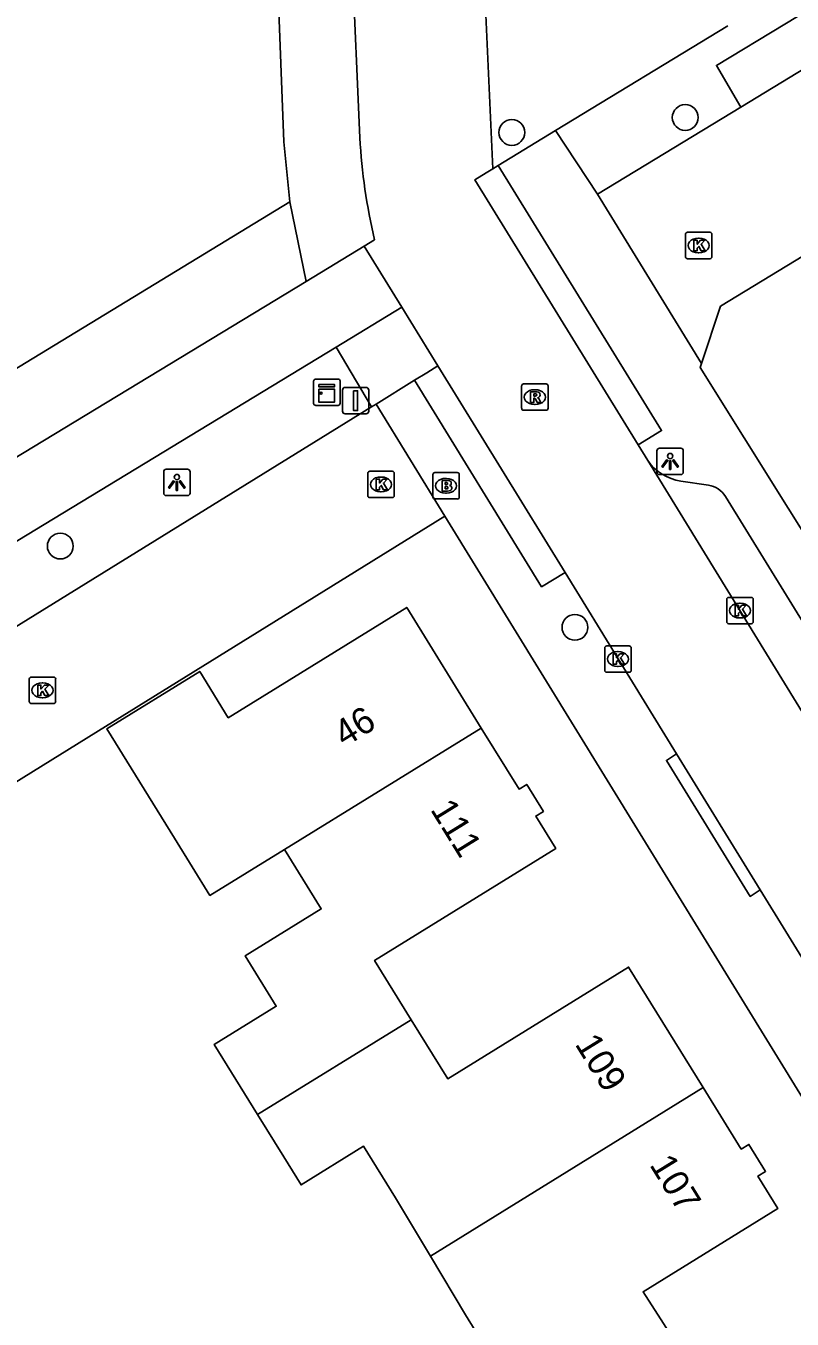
# Model space of a CAD drawing. Extents: x 157767 to 159171, y 387842 to 389425.
# Drawn here: x 158190.54 to 158219.55, y 388431.41 to 388480.38 of the extents above; entities that cross this region are included whole.
import ezdxf

# ---------------------------------------------------------------- set-up
doc = ezdxf.new("R2010")
doc.units = 0
for name, color, linetype in [('IMGEO_Berm_groen', 7, 'Continuous'), ('IMGEO_Boom', 7, 'Continuous'), ('IMGEO_Brandkraan', 7, 'Continuous'), ('IMGEO_Fietspad_open', 7, 'Continuous'), ('IMGEO_Kast', 7, 'Continuous'), ('IMGEO_Kolk', 7, 'Continuous'), ('IMGEO_Lichtpunt', 7, 'Continuous'), ('IMGEO_Muur', 7, 'Continuous'), ('IMGEO_Pand', 7, 'Continuous'), ('IMGEO_Pand_nummerreeks', 7, 'Continuous'), ('IMGEO_Rijbaan_lokaal_open', 7, 'Continuous'), ('IMGEO_Rioolput', 7, 'Continuous'), ('IMGEO_Verkeersbordpaal', 7, 'Continuous'), ('IMGEO_Voetpad_open', 7, 'Continuous')]:
    doc.layers.add(name, color=color, linetype=linetype)

msp = doc.modelspace()

# ---------------------------------------------------------------- linework, layer by layer
at = {"layer": 'IMGEO_Berm_groen'}
msp.add_lwpolyline([(158154.35, 388445.722), (158154.413, 388445.618), (158200.534, 388473.716)], dxfattribs=at)
at = {"layer": 'IMGEO_Boom'}
for centre in [(158215.502, 388476.911), (158208.937, 388476.344), (158191.842, 388460.68), (158211.326, 388457.603)]:
    msp.add_circle(centre, 0.489, dxfattribs=at)
at = {"layer": 'IMGEO_Brandkraan'}
for p, q in [((158205.946, 388462.537), (158205.946, 388463.389)), ((158206.021, 388463.463), (158206.873, 388463.463)), ((158206.434, 388463.243), (158206.459, 388463.243)), ((158206.947, 388463.389), (158206.947, 388462.537)), ((158206.873, 388462.463), (158206.021, 388462.463)), ((158206.457, 388462.683), (158206.432, 388462.683))]:
    msp.add_line(p, q, dxfattribs=at)
for points in [[(158205.946, 388462.537), (158205.946, 388463.389)], [(158206.021, 388463.463), (158206.873, 388463.463)], [(158206.947, 388463.389), (158206.947, 388462.537)], [(158206.294, 388463.163), (158206.294, 388462.763), (158206.507, 388462.763)], [(158206.525, 388463.163), (158206.294, 388463.163)], [(158206.473, 388463.082), (158206.419, 388463.082), (158206.419, 388463.006)], [(158206.419, 388463.006), (158206.472, 388463.006)], [(158206.481, 388462.93), (158206.419, 388462.93), (158206.419, 388462.849)], [(158206.419, 388462.849), (158206.481, 388462.849)], [(158206.873, 388462.463), (158206.021, 388462.463)]]:
    msp.add_lwpolyline(points, dxfattribs=at)
for centre, radius, start, end in [((158206.023, 388463.387), 0.0765, 91.552, 178.448), ((158206.023, 388463.387), 0.0765, 91.552, 178.448), ((158206.871, 388463.387), 0.0765, 1.552, 88.448), ((158206.871, 388463.387), 0.0765, 1.552, 88.448), ((158206.474, 388463.044), 0.0379, 267.8285, 90.9355), ((158206.482, 388462.889), 0.0404, 269.8759, 90.5077), ((158206.513, 388463.014), 0.251, 268.6676, 293.5347), ((158206.529, 388463.018), 0.145, 59.4692, 91.5367), ((158206.554, 388463.065), 0.0922, 285.5137, 58.1501), ((158206.559, 388462.873), 0.105, 301.3115, 78.989), ((158206.023, 388462.539), 0.0765, 181.552, 268.448), ((158206.023, 388462.539), 0.0765, 181.552, 268.448), ((158206.871, 388462.539), 0.0765, 271.552, 358.448), ((158206.871, 388462.539), 0.0765, 271.552, 358.448)]:
    msp.add_arc(centre, radius, start, end, dxfattribs=at)
for centre, major_axis, ratio, start_param, end_param in [((158206.433, 388462.963), (-0.387, 0.002), 0.722429, 4.712389, 7.853982), ((158206.458, 388462.963), (-0.39, 0.002), 0.717154, 1.570796, 4.712389)]:
    msp.add_ellipse(centre, major_axis=major_axis, ratio=ratio, start_param=start_param, end_param=end_param, dxfattribs=at)
at = {"layer": 'IMGEO_Fietspad_open'}
for points in [[(158201.147, 388470.704), (158203.349, 388472.041)], [(158151.9, 388440.83), (158201.147, 388470.704)], [(158204.775, 388469.724), (158202.285, 388468.212)], [(158202.285, 388468.212), (158122.311, 388419.644)]]:
    msp.add_lwpolyline(points, dxfattribs=at)
at = {"layer": 'IMGEO_Kast'}
for p, q in [((158201.433, 388466.082), (158201.433, 388466.923)), ((158201.433, 388466.923), (158201.433, 388466.082)), ((158201.508, 388467.007), (158202.349, 388467.007)), ((158202.349, 388467.007), (158201.508, 388467.007)), ((158202.433, 388466.932), (158202.433, 388466.091)), ((158202.433, 388466.091), (158202.433, 388466.932)), ((158202.358, 388466.007), (158201.517, 388466.007)), ((158201.517, 388466.007), (158202.358, 388466.007))]:
    msp.add_line(p, q, dxfattribs=at)
for points in [[(158201.628, 388466.797), (158202.228, 388466.797), (158202.228, 388466.712), (158201.628, 388466.712), (158201.628, 388466.797)], [(158201.628, 388466.622), (158202.228, 388466.622), (158202.228, 388466.133), (158201.628, 388466.133), (158201.628, 388466.622)]]:
    msp.add_lwpolyline(points, dxfattribs=at)
msp.add_circle((158201.712, 388466.471), 0.0377, dxfattribs=at)
for centre, start, end in [((158201.511, 388466.929), 92.4484, 184.2845), ((158201.511, 388466.929), 92.4484, 184.2845), ((158202.355, 388466.929), 2.4484, 94.2845), ((158202.355, 388466.929), 2.4484, 94.2845), ((158201.511, 388466.085), 182.4484, 274.2845), ((158201.511, 388466.085), 182.4484, 274.2845), ((158202.355, 388466.085), 272.4484, 4.2845), ((158202.355, 388466.085), 272.4484, 4.2845)]:
    msp.add_arc(centre, 0.0779, start, end, dxfattribs=at)
at = {"layer": 'IMGEO_Kolk'}
for p, q in [((158215.585, 388472.563), (158216.437, 388472.563)), ((158215.51, 388471.637), (158215.51, 388472.489)), ((158215.998, 388472.343), (158216.023, 388472.343)), ((158216.511, 388472.489), (158216.511, 388471.637)), ((158216.437, 388471.563), (158215.585, 388471.563)), ((158216.021, 388471.783), (158215.996, 388471.783)), ((158203.483, 388462.589), (158203.483, 388463.441)), ((158203.558, 388463.515), (158204.41, 388463.515)), ((158203.971, 388463.295), (158203.996, 388463.295)), ((158204.484, 388463.441), (158204.484, 388462.589)), ((158203.994, 388462.735), (158203.969, 388462.735)), ((158204.41, 388462.515), (158203.558, 388462.515)), ((158217.074, 388457.811), (158217.074, 388458.663)), ((158217.149, 388458.737), (158218.001, 388458.737)), ((158217.562, 388458.517), (158217.587, 388458.517)), ((158218.075, 388458.663), (158218.075, 388457.811)), ((158217.585, 388457.957), (158217.56, 388457.957)), ((158218.001, 388457.737), (158217.149, 388457.737)), ((158212.529, 388456.902), (158213.381, 388456.902)), ((158212.454, 388455.976), (158212.454, 388456.828)), ((158212.942, 388456.682), (158212.967, 388456.682)), ((158213.455, 388456.828), (158213.455, 388455.976)), ((158213.381, 388455.902), (158212.529, 388455.902)), ((158212.965, 388456.122), (158212.94, 388456.122)), ((158190.665, 388454.792), (158190.665, 388455.644)), ((158190.74, 388455.718), (158191.592, 388455.718)), ((158191.153, 388455.498), (158191.178, 388455.498)), ((158191.666, 388455.644), (158191.666, 388454.792)), ((158191.176, 388454.938), (158191.151, 388454.938)), ((158191.592, 388454.718), (158190.74, 388454.718))]:
    msp.add_line(p, q, dxfattribs=at)
for points in [[(158215.585, 388472.563), (158216.437, 388472.563)], [(158215.51, 388471.637), (158215.51, 388472.489)], [(158215.831, 388472.263), (158215.954, 388472.263), (158215.954, 388472.112), (158216.084, 388472.263), (158216.248, 388472.263), (158216.102, 388472.112), (158216.255, 388471.863), (158216.103, 388471.863), (158216.018, 388472.027), (158215.954, 388471.96), (158215.954, 388471.863), (158215.831, 388471.863), (158215.831, 388472.263)], [(158216.511, 388472.489), (158216.511, 388471.637)], [(158216.437, 388471.563), (158215.585, 388471.563)], [(158203.483, 388462.589), (158203.483, 388463.441)], [(158203.558, 388463.515), (158204.41, 388463.515)], [(158204.484, 388463.441), (158204.484, 388462.589)], [(158203.804, 388463.215), (158203.927, 388463.215), (158203.927, 388463.064), (158204.057, 388463.215), (158204.221, 388463.215), (158204.075, 388463.064), (158204.228, 388462.815), (158204.076, 388462.815), (158203.991, 388462.979), (158203.927, 388462.912), (158203.927, 388462.815), (158203.804, 388462.815), (158203.804, 388463.215)], [(158204.41, 388462.515), (158203.558, 388462.515)], [(158217.074, 388457.811), (158217.074, 388458.663)], [(158217.149, 388458.737), (158218.001, 388458.737)], [(158217.395, 388458.437), (158217.518, 388458.437), (158217.518, 388458.286), (158217.648, 388458.437), (158217.812, 388458.437), (158217.666, 388458.286), (158217.819, 388458.037), (158217.667, 388458.037), (158217.582, 388458.201), (158217.518, 388458.134), (158217.518, 388458.037), (158217.395, 388458.037), (158217.395, 388458.437)], [(158218.075, 388458.663), (158218.075, 388457.811)], [(158218.001, 388457.737), (158217.149, 388457.737)], [(158212.529, 388456.902), (158213.381, 388456.902)], [(158212.454, 388455.976), (158212.454, 388456.828)], [(158212.775, 388456.602), (158212.898, 388456.602), (158212.898, 388456.451), (158213.028, 388456.602), (158213.192, 388456.602), (158213.046, 388456.451), (158213.199, 388456.202), (158213.047, 388456.202), (158212.962, 388456.366), (158212.898, 388456.299), (158212.898, 388456.202), (158212.775, 388456.202), (158212.775, 388456.602)], [(158213.455, 388456.828), (158213.455, 388455.976)], [(158213.381, 388455.902), (158212.529, 388455.902)], [(158190.665, 388454.792), (158190.665, 388455.644)], [(158190.74, 388455.718), (158191.592, 388455.718)], [(158190.986, 388455.418), (158191.109, 388455.418), (158191.109, 388455.267), (158191.239, 388455.418), (158191.403, 388455.418), (158191.257, 388455.267), (158191.41, 388455.018), (158191.258, 388455.018), (158191.173, 388455.182), (158191.109, 388455.115), (158191.109, 388455.018), (158190.986, 388455.018), (158190.986, 388455.418)], [(158191.666, 388455.644), (158191.666, 388454.792)], [(158191.592, 388454.718), (158190.74, 388454.718)]]:
    msp.add_lwpolyline(points, dxfattribs=at)
for centre, start, end in [((158215.587, 388472.487), 91.552, 178.448), ((158215.587, 388472.487), 91.552, 178.448), ((158216.435, 388472.487), 1.552, 88.448), ((158216.435, 388472.487), 1.552, 88.448), ((158215.587, 388471.639), 181.552, 268.448), ((158215.587, 388471.639), 181.552, 268.448), ((158216.435, 388471.639), 271.552, 358.448), ((158216.435, 388471.639), 271.552, 358.448), ((158203.56, 388463.439), 91.552, 178.448), ((158203.56, 388463.439), 91.552, 178.448), ((158204.408, 388463.439), 1.552, 88.448), ((158204.408, 388463.439), 1.552, 88.448), ((158203.56, 388462.591), 181.552, 268.448), ((158203.56, 388462.591), 181.552, 268.448), ((158204.408, 388462.591), 271.552, 358.448), ((158204.408, 388462.591), 271.552, 358.448), ((158217.151, 388458.661), 91.552, 178.448), ((158217.151, 388458.661), 91.552, 178.448), ((158217.999, 388458.661), 1.552, 88.448), ((158217.999, 388458.661), 1.552, 88.448), ((158217.151, 388457.813), 181.552, 268.448), ((158217.151, 388457.813), 181.552, 268.448), ((158217.999, 388457.813), 271.552, 358.448), ((158217.999, 388457.813), 271.552, 358.448), ((158212.531, 388456.826), 91.552, 178.448), ((158212.531, 388456.826), 91.552, 178.448), ((158213.379, 388456.826), 1.552, 88.448), ((158213.379, 388456.826), 1.552, 88.448), ((158212.531, 388455.978), 181.552, 268.448), ((158212.531, 388455.978), 181.552, 268.448), ((158213.379, 388455.978), 271.552, 358.448), ((158213.379, 388455.978), 271.552, 358.448), ((158190.742, 388455.642), 91.552, 178.448), ((158190.742, 388455.642), 91.552, 178.448), ((158191.59, 388455.642), 1.552, 88.448), ((158191.59, 388455.642), 1.552, 88.448), ((158190.742, 388454.794), 181.552, 268.448), ((158190.742, 388454.794), 181.552, 268.448), ((158191.59, 388454.794), 271.552, 358.448), ((158191.59, 388454.794), 271.552, 358.448)]:
    msp.add_arc(centre, 0.0765, start, end, dxfattribs=at)
for centre, major_axis, ratio, start_param, end_param in [((158215.997, 388472.063), (-0.387, 0.002), 0.722429, 4.712389, 7.853982), ((158216.022, 388472.063), (-0.39, 0.002), 0.717154, 1.570796, 4.712389), ((158203.97, 388463.015), (-0.387, 0.002), 0.722429, 4.712389, 7.853982), ((158203.995, 388463.015), (-0.39, 0.002), 0.717154, 1.570796, 4.712389), ((158217.561, 388458.237), (-0.387, 0.002), 0.722429, 4.712389, 7.853982), ((158217.586, 388458.237), (-0.39, 0.002), 0.717154, 1.570796, 4.712389), ((158212.941, 388456.402), (-0.387, 0.002), 0.722429, 4.712389, 7.853982), ((158212.966, 388456.402), (-0.39, 0.002), 0.717154, 1.570796, 4.712389), ((158191.152, 388455.218), (-0.387, 0.002), 0.722429, 4.712389, 7.853982), ((158191.177, 388455.218), (-0.39, 0.002), 0.717154, 1.570796, 4.712389)]:
    msp.add_ellipse(centre, major_axis=major_axis, ratio=ratio, start_param=start_param, end_param=end_param, dxfattribs=at)
at = {"layer": 'IMGEO_Lichtpunt'}
for p, q in [((158214.432, 388464.291), (158214.432, 388463.484)), ((158214.432, 388464.291), (158214.432, 388463.484)), ((158215.334, 388464.386), (158214.526, 388464.386)), ((158215.334, 388464.386), (158214.526, 388464.386)), ((158215.428, 388463.484), (158215.428, 388464.291)), ((158215.428, 388463.484), (158215.428, 388464.291)), ((158195.757, 388463.495), (158195.757, 388462.688)), ((158195.757, 388463.495), (158195.757, 388462.688)), ((158196.659, 388463.59), (158195.851, 388463.59)), ((158196.659, 388463.59), (158195.851, 388463.59)), ((158196.753, 388462.688), (158196.753, 388463.495)), ((158196.753, 388462.688), (158196.753, 388463.495)), ((158214.526, 388463.39), (158215.334, 388463.39)), ((158214.526, 388463.39), (158215.334, 388463.39)), ((158195.851, 388462.594), (158196.659, 388462.594)), ((158195.851, 388462.594), (158196.659, 388462.594))]:
    msp.add_line(p, q, dxfattribs=at)
for points in [[(158214.806, 388463.955), (158214.845, 388463.927), (158214.657, 388463.665), (158214.619, 388463.692), (158214.806, 388463.955)], [(158214.908, 388463.907), (158214.955, 388463.907), (158214.955, 388463.585), (158214.908, 388463.585), (158214.908, 388463.907)], [(158215.018, 388463.927), (158215.056, 388463.954), (158215.243, 388463.692), (158215.204, 388463.664), (158215.018, 388463.927)], [(158196.131, 388463.159), (158196.17, 388463.131), (158195.982, 388462.869), (158195.944, 388462.896), (158196.131, 388463.159)], [(158196.233, 388463.111), (158196.28, 388463.111), (158196.28, 388462.789), (158196.233, 388462.789), (158196.233, 388463.111)], [(158196.343, 388463.131), (158196.381, 388463.158), (158196.568, 388462.896), (158196.529, 388462.868), (158196.343, 388463.131)]]:
    msp.add_lwpolyline(points, dxfattribs=at)
for centre in [(158214.931, 388464.089), (158196.256, 388463.293)]:
    msp.add_circle(centre, 0.0994, dxfattribs=at)
for centre, start, end in [((158214.526, 388464.291), 90, 180), ((158214.526, 388464.291), 90, 180), ((158215.334, 388464.291), 0, 90), ((158215.334, 388464.291), 0, 90), ((158195.851, 388463.495), 90, 180), ((158195.851, 388463.495), 90, 180), ((158196.659, 388463.495), 0, 90), ((158196.659, 388463.495), 0, 90), ((158214.526, 388463.484), 180, 270), ((158214.526, 388463.484), 180, 270), ((158215.334, 388463.484), 270, 0), ((158215.334, 388463.484), 270, 360), ((158195.851, 388462.688), 180, 270), ((158195.851, 388462.688), 180, 270), ((158196.659, 388462.688), 270, 0), ((158196.659, 388462.688), 270, 360)]:
    msp.add_arc(centre, 0.0946, start, end, dxfattribs=at)
at = {"layer": 'IMGEO_Muur'}
msp.add_lwpolyline([(158193.554, 388453.846), (158183.168, 388447.406)], dxfattribs=at)
at = {"layer": 'IMGEO_Pand'}
for points in [[(158200.331, 388449.19), (158197.509, 388447.448), (158196.168, 388449.617), (158194.689, 388452.01), (158193.606, 388453.762), (158197.12, 388455.933), (158198.202, 388454.181), (158204.959, 388458.356), (158207.782, 388453.79)], [(158207.782, 388453.79), (158200.331, 388449.19)], [(158207.782, 388453.79), (158209.212, 388451.477), (158209.501, 388451.655), (158210.131, 388450.634), (158209.841, 388450.455), (158210.597, 388449.229), (158203.739, 388444.991), (158205.127, 388442.745)], [(158199.305, 388439.161), (158197.671, 388441.806), (158200.015, 388443.254), (158198.836, 388445.16), (158201.72, 388446.942), (158200.331, 388449.19)], [(158205.127, 388442.745), (158206.51, 388440.506), (158213.358, 388444.737), (158216.181, 388440.172)], [(158199.305, 388439.161), (158205.127, 388442.745)], [(158216.181, 388440.172), (158205.858, 388433.784)], [(158216.181, 388440.172), (158217.622, 388437.843), (158217.911, 388438.021), (158218.541, 388437), (158218.251, 388436.821), (158219.007, 388435.595), (158213.904, 388432.442), (158217.643, 388426.62)], [(158205.858, 388433.784), (158204.53, 388436.001), (158203.325, 388437.951), (158200.957, 388436.487), (158200.299, 388437.553), (158199.305, 388439.161)], [(158207.781, 388425.41), (158206.062, 388428.192), (158208.386, 388429.627), (158207.186, 388431.568), (158205.858, 388433.784)]]:
    msp.add_lwpolyline(points, dxfattribs=at)
at = {"layer": 'IMGEO_Rijbaan_lokaal_open'}
for points in [[(158248.901, 388489.285), (158216.837, 388469.76), (158216.112, 388467.591)], [(158227.985, 388483.627), (158217.602, 388477.304)], [(158203.183, 388476.14), (158202.894, 388482.818)], [(158207.854, 388483.038), (158208.214, 388474.966)], [(158212.178, 388474.001), (158217.602, 388477.304)], [(158213.724, 388464.508), (158207.536, 388474.553), (158207.963, 388474.813), (158208.214, 388474.966)], [(158216.112, 388467.591), (158212.178, 388474.001)], [(158203.349, 388472.041), (158203.742, 388472.279)], [(158203.349, 388472.041), (158204.775, 388469.724)], [(158206.14, 388467.504), (158204.775, 388469.724)], [(158206.14, 388467.504), (158210.952, 388459.683)], [(158177.876, 388450.031), (158203.622, 388465.947)], [(158203.622, 388465.947), (158203.803, 388466.059)], [(158203.803, 388466.059), (158206.398, 388461.811)], [(158214.083, 388463.926), (158213.724, 388464.508)], [(158226.677, 388443.402), (158214.083, 388463.926)], [(158206.398, 388461.811), (158193.554, 388453.846), (158183.168, 388447.406), (158182.041, 388442.936)], [(158210.952, 388459.683), (158215.175, 388452.818)], [(158215.175, 388452.818), (158218.343, 388447.668)], [(158218.343, 388447.668), (158222.532, 388440.859)]]:
    msp.add_lwpolyline(points, dxfattribs=at)
msp.add_arc((158224.721, 388477.287), 21.568, 183.0492, 193.427, dxfattribs=at)
at = {"layer": 'IMGEO_Rioolput'}
for p, q in [((158209.309, 388465.897), (158209.309, 388466.749)), ((158209.384, 388466.823), (158210.236, 388466.823)), ((158210.31, 388466.749), (158210.31, 388465.897)), ((158209.797, 388466.603), (158209.822, 388466.603)), ((158210.236, 388465.823), (158209.384, 388465.823)), ((158209.82, 388466.043), (158209.795, 388466.043))]:
    msp.add_line(p, q, dxfattribs=at)
for points in [[(158209.309, 388465.897), (158209.309, 388466.749)], [(158209.384, 388466.823), (158210.236, 388466.823)], [(158210.31, 388466.749), (158210.31, 388465.897)], [(158209.898, 388466.521), (158209.646, 388466.523), (158209.646, 388466.123)], [(158209.646, 388466.123), (158209.77, 388466.123), (158209.77, 388466.285), (158209.781, 388466.285)], [(158209.824, 388466.442), (158209.77, 388466.442), (158209.77, 388466.361)], [(158209.77, 388466.361), (158209.822, 388466.361)], [(158209.828, 388466.256), (158209.899, 388466.123), (158210.039, 388466.123), (158209.974, 388466.249)], [(158210.236, 388465.823), (158209.384, 388465.823)]]:
    msp.add_lwpolyline(points, dxfattribs=at)
for centre, radius, start, end in [((158209.386, 388466.747), 0.0765, 91.552, 178.448), ((158209.386, 388466.747), 0.0765, 91.552, 178.448), ((158210.234, 388466.747), 0.0765, 1.552, 88.448), ((158210.234, 388466.747), 0.0765, 1.552, 88.448), ((158209.78, 388466.232), 0.0533, 26.0293, 88.6989), ((158209.806, 388466.55), 0.19, 274.7715, 282.9687), ((158209.83, 388466.346), 0.0964, 77.0061, 93.1865), ((158209.844, 388466.403), 0.0378, 276.6634, 79.6772), ((158209.897, 388466.411), 0.109, 350.3612, 89.416), ((158209.895, 388466.411), 0.112, 277.5842, 350.9817), ((158209.879, 388466.196), 0.108, 29.5134, 73.7905), ((158209.386, 388465.899), 0.0765, 181.552, 268.448), ((158209.386, 388465.899), 0.0765, 181.552, 268.448), ((158210.234, 388465.899), 0.0765, 271.552, 358.448), ((158210.234, 388465.899), 0.0765, 271.552, 358.448)]:
    msp.add_arc(centre, radius, start, end, dxfattribs=at)
for centre, major_axis, ratio, start_param, end_param in [((158209.796, 388466.323), (-0.387, 0.002), 0.722429, 4.712389, 7.853982), ((158209.821, 388466.323), (-0.39, 0.002), 0.717154, 1.570796, 4.712389)]:
    msp.add_ellipse(centre, major_axis=major_axis, ratio=ratio, start_param=start_param, end_param=end_param, dxfattribs=at)
at = {"layer": 'IMGEO_Verkeersbordpaal'}
for p, q in [((158202.627, 388466.687), (158203.417, 388466.687)), ((158203.417, 388466.687), (158202.627, 388466.687)), ((158202.527, 388465.787), (158202.527, 388466.587)), ((158202.527, 388466.587), (158202.527, 388465.787)), ((158203.517, 388466.587), (158203.517, 388465.787)), ((158203.517, 388465.787), (158203.517, 388466.587)), ((158203.417, 388465.687), (158202.627, 388465.687)), ((158202.627, 388465.687), (158203.417, 388465.687))]:
    msp.add_line(p, q, dxfattribs=at)
msp.add_lwpolyline([(158202.947, 388466.562), (158203.097, 388466.562), (158203.097, 388465.812), (158202.947, 388465.812), (158202.947, 388466.562)], dxfattribs=at)
for centre, start, end in [((158202.627, 388466.587), 90, 180), ((158202.627, 388466.587), 90, 180), ((158203.417, 388466.587), 0, 90), ((158203.417, 388466.587), 360, 90), ((158202.627, 388465.787), 180, 270), ((158202.627, 388465.787), 180, 270), ((158203.417, 388465.787), 270, 0), ((158203.417, 388465.787), 270, 0)]:
    msp.add_arc(centre, 0.1, start, end, dxfattribs=at)
at = {"layer": 'IMGEO_Voetpad_open'}
for points in [[(158200.534, 388473.716), (158200.3, 388475.991), (158199.947, 388485.226), (158199.35, 388488.215), (158192.323, 388500), (158191.872, 388500.756)], [(158217.602, 388477.304), (158216.681, 388478.883), (158227.031, 388485.151), (158227.985, 388483.627)], [(158210.595, 388476.415), (158217.11, 388480.381)], [(158208.424, 388475.094), (158210.595, 388476.415)], [(158210.595, 388476.415), (158212.178, 388474.001)], [(158208.214, 388474.966), (158208.424, 388475.094)], [(158208.424, 388475.094), (158214.609, 388465.053), (158213.724, 388464.508)], [(158200.534, 388473.716), (158201.147, 388470.704)], [(158202.285, 388468.212), (158203.622, 388465.947)], [(158205.256, 388466.957), (158205.72, 388467.244), (158206.14, 388467.504)], [(158221.068, 388459.446), (158216.064, 388467.448), (158216.112, 388467.591)], [(158203.803, 388466.059), (158205.256, 388466.957)], [(158210.952, 388459.683), (158210.066, 388459.138), (158205.256, 388466.957)], [(158216.386, 388462.983), (158215.341, 388463.14)], [(158234.417, 388434.33), (158221.747, 388454.893), (158217.021, 388462.563)], [(158206.731, 388361.142), (158207.656, 388363.849), (158211.167, 388374.122), (158210.098, 388376.863), (158227.437, 388427.591), (158206.398, 388461.811)], [(158218.343, 388447.668), (158217.962, 388447.416), (158214.792, 388452.561), (158215.175, 388452.818)]]:
    msp.add_lwpolyline(points, dxfattribs=at)
for centre, radius, start, end in [((158215.605, 388464.963), 1.842, 214.2577, 261.7479), ((158216.251, 388462.089), 0.904, 31.6204, 81.4169)]:
    msp.add_arc(centre, radius, start, end, dxfattribs=at)

# ---------------------------------------------------------------- texts
at = {"layer": 'IMGEO_Pand_nummerreeks'}
for s, rotation, p in [('46', 31.7132, (158202.602, 388453.044)), ('111', 301.6824, (158205.83, 388450.707)), ('109', 301.7126, (158211.303, 388441.822)), ('107', 301.7126, (158214.128, 388437.251))]:
    msp.add_text(s, height=1, rotation=rotation, dxfattribs=at).set_placement(p)

doc.saveas('drawing.dxf')
